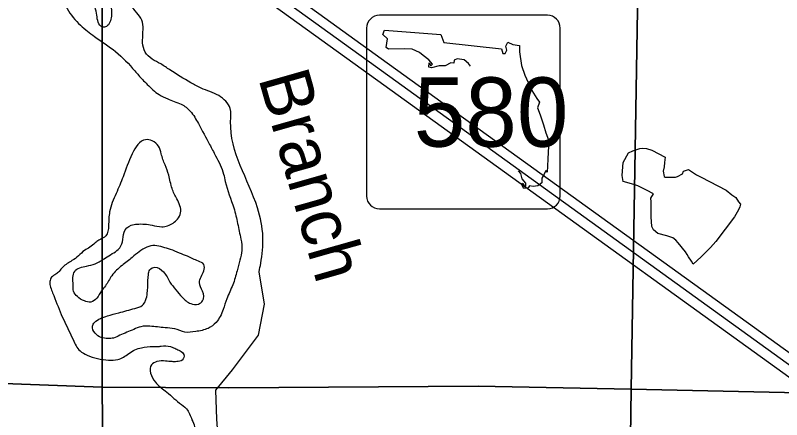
# Model space of a CAD drawing. Extents: x 380424 to 701066, y 1117407 to 1412949.
# Drawn here: x 451393 to 458914, y 1337213 to 1341185 of the extents above; entities that cross this region are included whole.
import ezdxf

# ---------------------------------------------------------------- set-up
doc = ezdxf.new("R2010")
doc.units = 0
for name, color, linetype in [('Cities Incorporated Area', 7, 'Continuous'), ('Lakes and Ponds', 7, 'Continuous'), ('Narrow River Creek and Branch and Slough Text', 7, 'Continuous'), ('Roadshilelds State Highways', 7, 'Continuous'), ('Section Lines', 7, 'Continuous'), ('State Route Divided Highway Outline and Fill', 7, 'Continuous'), ('State Routes Highway Center Lines', 7, 'Continuous'), ('Wide Rivers and Canals', 7, 'Continuous')]:
    doc.layers.add(name, color=color, linetype=linetype)

msp = doc.modelspace()

# ---------------------------------------------------------------- linework, layer by layer
at = {"layer": 'Cities Incorporated Area'}
msp.add_spline([(449337.541, 1340939.027), (449358.64900000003, 1340886.257), (449400.865, 1340727.946), (449421.973, 1340685.73), (449469.467, 1340632.96), (449564.45300000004, 1340479.9270000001), (449643.608, 1340358.556), (449611.947, 1340221.354), (449559.177, 1340158.03), (449464.191, 1340041.935), (449369.205, 1339983.888), (449295.327, 1339878.348), (449332.266, 1339778.084), (449395.59, 1339630.328), (449474.746, 1339567.004), (449553.901, 1339398.1400000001), (449633.05700000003, 1339292.6), (449680.55, 1339160.675), (449691.104, 1339012.919), (449706.935, 1338859.886), (449701.659, 1338648.804), (449722.767, 1338543.264), (449780.814, 1338448.278), (449833.585, 1338321.6300000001), (449828.308, 1338216.09), (449801.923, 1338084.165), (449796.646, 1337957.517), (449854.694, 1337857.254), (449923.295, 1337756.991), (449954.957, 1337672.5590000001), (449954.957, 1337567.018), (449928.57300000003, 1337377.046), (449875.803, 1337202.904), (449865.249, 1337065.702), (449878.112, 1336794.237), (450035.13300000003, 1336699.97), (450129.346, 1336668.547), (450197.70300000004, 1336559.11), (450213.09, 1336364.798), (450296.835, 1336071.522), (450422.452, 1335882.9880000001), (450537.60000000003, 1335715.402), (450757.43, 1335369.756), (451008.663, 1335170.747), (451176.152, 1335013.635), (451385.51300000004, 1334919.368), (451511.13, 1334783.2040000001), (451626.279, 1334678.463), (451793.768, 1334552.774), (451961.257, 1334458.507), (452024.065, 1334395.662), (452202.022, 1334249.024), (452359.043, 1334133.8090000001), (452568.404, 1334144.283), (452819.63800000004, 1334311.869), (453008.063, 1334374.714), (453081.33900000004, 1334427.084), (453165.08400000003, 1334416.61), (453248.829, 1334385.188), (453332.57300000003, 1334353.7650000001), (453759.6262419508, 1334225.3334933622)], degree=3, dxfattribs=at)
at = {"layer": 'Lakes and Ponds'}
msp.add_lwpolyline([(458125.206, 1339595.566), (458288.917, 1339511.0690000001), (458368.13300000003, 1339468.821), (458426.224, 1339421.2920000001), (458463.191, 1339394.888), (458489.596, 1339352.6400000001), (458510.72000000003, 1339331.516), (458505.439, 1339305.111), (458505.439, 1339299.83), (458479.034, 1339252.3), (458452.629, 1339204.771), (458267.794, 1338961.845), (458214.985, 1338903.754), (458172.737, 1338861.5050000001), (458125.208, 1338813.976), (458045.993, 1338740.041), (458030.15, 1338771.727), (457998.463, 1338813.976), (457987.901, 1338835.1), (457972.058, 1338861.5050000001), (457898.124, 1338951.2820000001), (457877, 1338977.687), (457845.314, 1338998.811), (457787.222, 1339019.935), (457697.445, 1339041.058), (457655.196, 1339078.0250000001), (457639.353, 1339109.7110000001), (457634.072, 1339204.769), (457634.072, 1339225.893), (457634.072, 1339352.637), (457628.791, 1339389.604), (457655.196, 1339431.8530000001), (457586.542, 1339468.8190000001), (457502.04600000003, 1339511.067), (457465.079, 1339521.6300000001), (457359.45900000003, 1339553.316), (457348.897, 1339611.4070000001), (457359.45900000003, 1339738.151), (457412.268, 1339833.209), (457454.516, 1339854.333), (457523.17, 1339875.458), (457544.294, 1339880.739), (457586.542, 1339875.458), (457639.352, 1339859.615), (457771.37700000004, 1339790.962), (457766.096, 1339738.152), (457760.815, 1339695.904), (457750.253, 1339653.656), (457760.815, 1339600.8460000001), (457771.37700000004, 1339595.565), (457871.718, 1339595.565), (457892.842, 1339600.8460000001), (457940.371, 1339627.251), (457950.933, 1339653.656), (457998.462, 1339669.5), (458077.677, 1339616.69)], close=True, dxfattribs=at)
at = {"layer": 'Roadshilelds State Highways'}
for p, q in [((456615.9960000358, 1341184.5620000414), (454965.99599996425, 1341184.5620000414)), ((454840.9959999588, 1341059.5620000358), (454840.9959999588, 1339409.5619999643)), ((456740.99600004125, 1339409.5619999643), (456740.99600004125, 1341059.5620000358)), ((454965.99599996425, 1339284.5619999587), (456615.9960000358, 1339284.5619999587))]:
    msp.add_line(p, q, dxfattribs=at)
for points in [[(455860.63423890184, 1340685.4631223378), (455840.93271355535, 1340710.807616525), (455798.0787193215, 1340747.088674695), (455728.85303646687, 1340756.9835087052), (455699.18488668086, 1340743.7903966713), (455695.88842557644, 1340714.1058945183), (455666.22027575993, 1340717.404172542), (455613.4768983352, 1340687.7196703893), (455554.14059867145, 1340687.7196703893), (455478.321993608, 1340667.9300023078), (455451.95030486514, 1340674.526558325), (455455.24676600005, 1340717.404172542), (455471.7290714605, 1340687.7196703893), (455488.2113768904, 1340704.2110604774), (455451.95030486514, 1340747.088674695), (455395.91046633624, 1340789.9662889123), (455359.649394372, 1340819.6507910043), (455287.12725038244, 1340852.6335712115), (455211.3086452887, 1340855.931849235), (455056.37497408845, 1340852.6335712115), (455033.2997464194, 1340869.1249612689), (455046.4855907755, 1340954.880189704), (455000.33513552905, 1340997.7578039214), (455016.817440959, 1341037.3371401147)], [(455016.817440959, 1341037.3371401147), (455570.6229041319, 1340997.7578039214), (455600.2910539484, 1340918.599131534), (456163.98590040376, 1340855.931849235), (456177.1717447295, 1340809.755956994), (456200.24697239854, 1340809.755956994), (456216.729277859, 1340842.73873714), (456206.839894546, 1340882.3180733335), (456226.6186611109, 1340921.8974095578), (456276.06557746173, 1340898.8094634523), (456341.99479927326, 1340888.9146293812), (456341.99479927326, 1340826.2473470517), (456361.7735658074, 1340691.0179483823), (456394.73817669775, 1340595.3678859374), (456463.9638595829, 1340446.9453752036), (456510.11431486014, 1340367.786702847), (456536.48600357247, 1340331.5056446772), (456516.7072370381, 1340275.4349183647), (456543.078925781, 1340206.171080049), (456576.04353670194, 1340110.5210175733), (456599.11876431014, 1340031.362345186), (456625.490452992, 1339962.0985068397), (456625.490452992, 1339899.4312245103), (456618.89753084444, 1339774.0966599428), (456615.6010697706, 1339701.5345435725), (456612.3046086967, 1339645.4638172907), (456599.11876431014, 1339661.9552073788), (456582.6364588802, 1339625.6741491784), (456559.56123124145, 1339586.0948130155), (456559.56123124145, 1339539.918920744), (456520.00369811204, 1339510.234418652), (456477.1497039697, 1339503.6378626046), (456440.8886320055, 1339510.234418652), (456427.7027876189, 1339490.4447505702), (456384.8487934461, 1339483.8481945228), (456365.07002688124, 1339520.1292526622), (456374.95941016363, 1339536.6206427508), (456388.1452545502, 1339513.5326966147), (456404.62755998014, 1339506.9361406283), (456404.62755998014, 1339536.6206427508), (456368.36648795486, 1339579.498256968), (456355.18064365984, 1339632.2707052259), (456332.68435733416, 1339656.825635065)]]:
    msp.add_lwpolyline(points, dxfattribs=at)
for centre, start, end in [((454965.99599996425, 1341059.5620000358), 90, 180), ((456615.9960000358, 1341059.5620000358), 0, 90), ((454965.99599996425, 1339409.5619999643), 180, 270), ((456615.9960000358, 1339409.5619999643), 270, 360)]:
    msp.add_arc(centre, 125.00000000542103, start, end, dxfattribs=at)
at = {"layer": 'Section Lines'}
for points in [[(446975.0363041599, 1339846.2844964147), (446975.4783703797, 1339919.2705263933), (446978.0798122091, 1340348.7616117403), (446980.1408060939, 1340663.8771700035), (446965.0893334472, 1342964.8120756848), (446965.1557354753, 1342964.8109799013), (452244.7566305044, 1342877.6911957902), (452243.51197679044, 1342637.7689572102), (452245.28791348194, 1340580.98877073), (452245.1053985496, 1338655.9279689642), (452244.26113259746, 1337533.8919323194), (449958.0163133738, 1337618.063853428)], [(449958.0163133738, 1337618.063853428), (452244.26113259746, 1337533.8919323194), (452279.2948721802, 1334189.0413814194)], [(452279.2948721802, 1334189.0413814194), (452244.26113259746, 1337533.8919323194), (453487.3099082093, 1337527.535711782), (455937.0738985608, 1337542.73411057), (457436.19603444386, 1337511.5562803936), (457411.8751748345, 1335643.476339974), (457373.9899762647, 1332012.119904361), (455844.58313938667, 1332030.17784553)]]:
    msp.add_lwpolyline(points, dxfattribs=at)
for points in [[(457524.50782557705, 1342809.1001342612), (457436.19603444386, 1337511.5562803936), (455937.0738985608, 1337542.73411057), (453487.3099082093, 1337527.535711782), (452244.26113259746, 1337533.8919323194), (452245.1053985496, 1338655.9279689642), (452245.28791348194, 1340580.98877073), (452245.6983219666, 1341625.9848373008), (452245.3782745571, 1342034.4548720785), (452244.7566305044, 1342877.6911957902), (454605.2021595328, 1342847.4683849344), (454797.31795128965, 1342845.06700389)], [(462784.1387851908, 1342679.556684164), (462706.4009396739, 1337399.9656364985), (457436.19603444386, 1337511.5562803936), (457524.50782557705, 1342809.1001342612), (462779.1025040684, 1342685.7776156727)], [(457373.9899762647, 1332012.119904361), (457411.8751748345, 1335643.476339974), (457436.19603444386, 1337511.5562803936), (462706.4009396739, 1337399.9656364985), (462656.6816795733, 1333282.5884253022), (462652.5928859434, 1331974.0775965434)]]:
    msp.add_lwpolyline(points, close=True, dxfattribs=at)
at = {"layer": 'State Route Divided Highway Outline and Fill'}
msp.add_lwpolyline([(449993.92669779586, 1344363.9361753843), (454985.35706284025, 1340762.036401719), (460367.3205621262, 1336878.3215054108), (464957.35165959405, 1333566.0782221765), (465504.33900000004, 1333171.3630000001), (465876.15400000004, 1332927.343), (466264.08773655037, 1332719.3331757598), (467332.48759779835, 1332320.8421439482), (467911.73440726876, 1332127.761489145), (493013.7513713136, 1331938.8494115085), (493010.51537448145, 1331738.8681819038), (467878.4599692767, 1331928.0345413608), (467265.8980747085, 1332132.220131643), (466181.5093572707, 1332536.6746758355), (465773.8297377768, 1332755.2722300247), (465390.89834769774, 1333006.587851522), (464840.31809414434, 1333403.895779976), (460250.286997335, 1336716.1390627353), (454868.32349741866, 1340599.853959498), (449885.3403816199, 1344195.6580565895)], dxfattribs=at)
at = {"layer": 'State Routes Highway Center Lines'}
msp.add_lwpolyline([(493112.1342852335, 1331838.106155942), (467895.09718827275, 1332027.898015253), (467299.19283625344, 1332226.5311377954), (466222.7985469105, 1332628.0039257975), (465824.9918688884, 1332841.3076150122), (465447.61867384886, 1333088.975425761), (464898.8348768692, 1333484.9870010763), (460308.8037797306, 1336797.2302840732), (454926.84028012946, 1340680.9451806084), (449939.6232264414, 1344279.804546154)], dxfattribs=at)
at = {"layer": 'Wide Rivers and Canals'}
msp.add_lwpolyline([(453405.017879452, 1336779.3674226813), (453369.5569553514, 1337219.337593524), (453362.4647705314, 1337503.1893166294), (453525.58502142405, 1337701.8855228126), (453780.90367500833, 1338042.5075905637), (453837.6411535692, 1338347.648192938), (453786.83475048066, 1338666.2297003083)], dxfattribs=at)
for points in [[(451417.1022486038, 1342964.0047909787), (451421.957, 1342907.356), (451469.45, 1342706.83), (451527.49700000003, 1342638.229), (451622.484, 1342569.628), (451764.963, 1342490.473), (451844.118, 1342464.089), (451902.16500000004, 1342416.5960000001), (451933.827, 1342384.9340000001), (451954.936, 1342358.549), (451981.321, 1342289.948), (451939.105, 1342142.191), (451896.889, 1342052.482), (451838.842, 1341920.556), (451791.35000000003, 1341677.814), (451796.62700000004, 1341524.781), (451844.12, 1341382.301), (451902.168, 1341250.376), (452034.093, 1341086.79), (452171.29600000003, 1340975.973), (452377.10000000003, 1340828.216), (452567.07300000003, 1340638.244), (452640.951, 1340553.813), (452688.444, 1340506.32), (452804.539, 1340406.057), (452888.971, 1340363.841), (452952.295, 1340337.456), (453020.896, 1340311.071), (453110.606, 1340242.47), (453189.761, 1340121.099), (453300.57800000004, 1339915.296), (453358.62700000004, 1339804.479), (453437.782, 1339625.061), (453453.613, 1339551.182), (453538.04600000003, 1339292.609), (453574.985, 1339139.5760000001), (453606.648, 1338986.543), (453617.202, 1338875.726), (453596.094, 1338780.74), (453569.70900000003, 1338675.199), (453527.494, 1338537.997), (453469.447, 1338400.794), (453432.50800000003, 1338295.254), (453363.907, 1338168.606), (453284.751, 1338110.5590000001), (453163.38, 1338078.896), (453057.84, 1338073.619), (452957.577, 1338105.281), (452862.591, 1338115.835), (452714.83400000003, 1338131.665), (452625.125, 1338126.388), (452556.52400000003, 1338100.003), (452419.322, 1338041.955), (452355.998, 1338015.57), (452303.228, 1338010.293), (452234.626, 1338020.847), (452176.579, 1338063.063), (452150.193, 1338131.664), (452171.30100000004, 1338168.6030000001), (452297.95, 1338231.9270000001), (452408.768, 1338263.59), (452487.923, 1338284.698), (452567.07800000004, 1338305.806), (452640.956, 1338337.468), (452672.618, 1338384.9610000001), (452688.449, 1338458.84), (452693.72500000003, 1338522.164), (452699.00200000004, 1338638.258), (452714.833, 1338685.751), (452762.326, 1338712.137), (452846.75800000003, 1338664.643), (452910.083, 1338564.3800000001)], [(453786.83475048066, 1338666.2297003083), (453801.898, 1338749.0790000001), (453823.005, 1339007.652), (453770.234, 1339292.61), (453506.382, 1340142.208), (453501.105, 1340268.856), (453390.288, 1340395.504), (453216.145, 1340469.382), (453115.882, 1340522.152), (452910.07800000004, 1340648.799), (452820.369, 1340706.8460000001), (452735.93700000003, 1340754.339), (452667.336, 1340822.94), (452646.227, 1341018.19), (452640.95, 1341118.453), (452540.68700000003, 1341260.932), (452472.085, 1341355.918), (452429.869, 1341456.181), (452382.376, 1341551.1670000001), (452345.43700000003, 1341603.937), (452292.666, 1341656.707), (452250.45, 1341672.538), (452213.51, 1341661.984), (452213.511, 1341577.5520000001), (452250.451, 1341461.458), (452303.221, 1341377.026), (452319.052, 1341334.81), (452329.606, 1341287.317), (452334.884, 1341160.668), (452313.776, 1341102.621), (452276.837, 1341070.959), (452245.174, 1341070.959), (452192.403, 1341187.053), (452176.572, 1341260.931), (452129.079, 1341382.3020000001), (452086.863, 1341482.565), (452049.923, 1341572.274), (452023.538, 1341667.26), (452012.984, 1341725.307), (452028.815, 1341825.57), (452071.031, 1341920.557), (452129.077, 1342020.821), (452171.293, 1342073.591), (452213.509, 1342099.976), (452308.49700000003, 1342131.638), (452350.713, 1342142.192), (452382.375, 1342168.578), (452419.313, 1342216.071), (452419.4093086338, 1342216.3682459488), (452419.4093086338, 1342217.8937475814), (452381.2941851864, 1342248.4037799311), (452376.7203703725, 1342260.607792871), (452367.5727407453, 1342275.8628090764), (452340.158, 1342284.672), (452303.219, 1342268.84), (452266.28, 1342268.84), (452261.003, 1342321.61), (452263.16421796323, 1342353.2856235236)], [(452910.083, 1338564.3800000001), (453031.454, 1338416.624), (453115.886, 1338353.3), (453189.765, 1338348.024), (453231.981, 1338379.686), (453231.98, 1338474.672), (453200.318, 1338559.104), (453216.14900000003, 1338617.151), (453242.534, 1338675.198), (453242.534, 1338738.523), (453189.764, 1338770.185), (453084.223, 1338817.678), (453005.068, 1338849.34), (452915.359, 1338886.279), (452841.481, 1338907.386), (452762.326, 1338923.217), (452683.17100000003, 1338907.386), (452540.692, 1338807.1230000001), (452440.429, 1338727.967), (452340.166, 1338627.703), (452276.842, 1338527.44), (452239.902, 1338479.946), (452192.409, 1338406.068), (452134.362, 1338369.129), (452071.038, 1338379.683), (452002.43700000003, 1338421.899), (451965.498, 1338474.669), (451960.22000000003, 1338537.993), (451976.05100000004, 1338669.918), (452092.145, 1338722.689), (452176.577, 1338743.798), (452276.841, 1338801.845), (452345.442, 1338844.061), (452403.489, 1338886.277), (452445.705, 1338960.155), (452461.536, 1339055.142), (452530.137, 1339123.743), (452588.184, 1339134.297), (452735.94, 1339123.743), (452830.92600000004, 1339107.913), (452941.744, 1339144.852), (452983.96, 1339181.791), (453015.621, 1339245.115), (452978.68200000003, 1339382.317), (452931.189, 1339482.58), (452899.526, 1339614.5050000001), (452862.587, 1339714.768), (452825.648, 1339825.5860000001), (452799.26300000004, 1339899.464), (452735.939, 1339952.234), (452672.614, 1339962.788), (452540.69, 1339825.5860000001), (452450.981, 1339598.673), (452382.38, 1339435.0860000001), (452319.056, 1339255.6670000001), (452308.503, 1339118.465), (452282.118, 1339018.202), (452213.516, 1338975.986), (452176.577, 1338949.601), (452123.80700000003, 1338907.385), (452071.037, 1338875.722), (452012.99, 1338822.952), (451949.666, 1338775.459), (451859.957, 1338712.135), (451823.018, 1338669.918), (451791.356, 1338643.533), (451749.14, 1338611.87), (451733.309, 1338569.654), (451759.694, 1338458.837), (451844.12700000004, 1338247.757), (451960.221, 1337999.7380000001), (452028.82300000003, 1337888.921), (452097.424, 1337846.705), (452308.505, 1337799.213), (452398.21400000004, 1337804.49), (452509.032, 1337862.537), (452567.079, 1337899.477), (452630.403, 1337920.585), (452746.49700000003, 1337931.139), (452788.713, 1337931.139), (452825.652, 1337936.416), (452915.36100000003, 1337931.1400000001), (452947.023, 1337920.5860000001), (452968.131, 1337910.0320000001), (453010.347, 1337888.924), (453047.286, 1337851.985), (453031.455, 1337799.215), (452978.685, 1337783.384), (452931.192, 1337783.383), (452867.868, 1337788.66), (452783.436, 1337783.383), (452730.666, 1337751.7210000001), (452767.605, 1337582.856), (452862.592, 1337498.424), (453005.071, 1337377.053), (453073.672, 1337319.006), (453126.443, 1337213.466)], [(453126.443, 1337213.466), (453152.82800000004, 1337144.865), (453152.82800000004, 1337086.818), (453142.27400000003, 1336954.893), (453131.72000000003, 1336923.231), (453089.504, 1336886.2920000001), (453026.18, 1336838.799), (452931.194, 1336770.197), (452899.532, 1336738.535), (452883.701, 1336701.5960000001), (452852.04000000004, 1336564.394), (452841.48600000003, 1336437.745), (452844.73527857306, 1336326.9330235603)]]:
    msp.add_spline(points, degree=3, dxfattribs=at)

# ---------------------------------------------------------------- texts
at = {"layer": 'Narrow River Creek and Branch and Slough Text'}
msp.add_text('Branch', height=499.999998, rotation=285.90922222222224, dxfattribs=at).set_placement((453775.30700000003, 1340569.385))
at = {"layer": 'Roadshilelds State Highways'}
msp.add_text('580', height=679.9999980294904, dxfattribs=at).set_placement((455304.1605390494, 1339894.5619999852))

doc.saveas('drawing.dxf')
